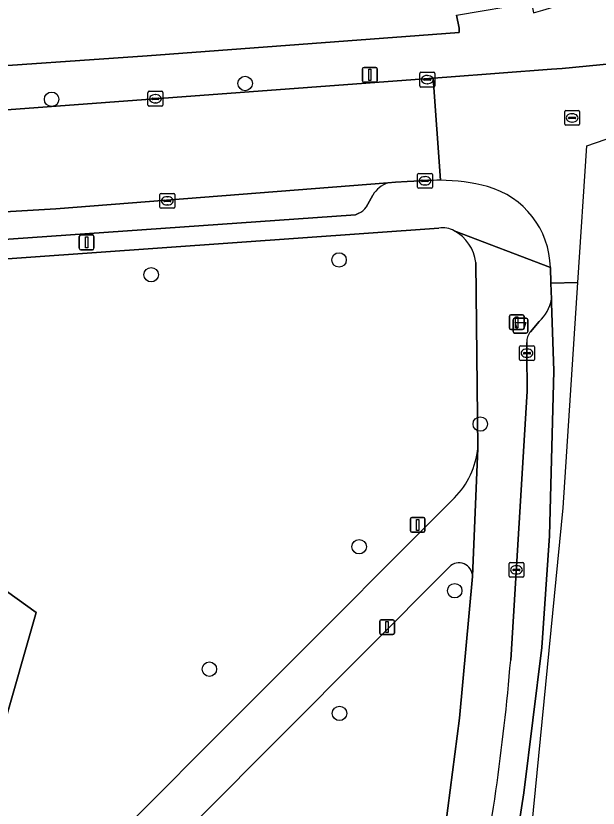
# Model space of a CAD drawing. Extents: x 162184 to 163154, y 385507 to 386516.
# Drawn here: x 162861.5 to 162900.9, y 386165 to 386218.5 of the extents above; entities that cross this region are included whole.
import ezdxf

# ---------------------------------------------------------------- set-up
doc = ezdxf.new("R2010")
doc.units = 0
for name, color, linetype in [('IMGEO_Afvalbak', 7, 'Continuous'), ('IMGEO_Boom', 7, 'Continuous'), ('IMGEO_Erf', 7, 'Continuous'), ('IMGEO_Groenvoorziening', 7, 'Continuous'), ('IMGEO_Kolk', 7, 'Continuous'), ('IMGEO_Lichtmast', 7, 'Continuous'), ('IMGEO_Parkeervlak_gesloten', 7, 'Continuous'), ('IMGEO_Parkeervlak_open', 7, 'Continuous'), ('IMGEO_Rijbaan_lokaal_gesloten', 7, 'Continuous'), ('IMGEO_Rijbaan_lokaal_open', 7, 'Continuous'), ('IMGEO_Rioolput', 7, 'Continuous'), ('IMGEO_Verkeersbordpaal', 7, 'Continuous'), ('IMGEO_Voetpad_halfverhard', 7, 'Continuous'), ('IMGEO_Voetpad_open', 7, 'Continuous')]:
    doc.layers.add(name, color=color, linetype=linetype)

msp = doc.modelspace()

# ---------------------------------------------------------------- linework, layer by layer
at = {"layer": 'IMGEO_Afvalbak'}
for p, q in [((162895.26, 386198.069), (162896.05, 386198.069)), ((162896.05, 386198.069), (162895.26, 386198.069)), ((162895.16, 386197.169), (162895.16, 386197.969)), ((162895.16, 386197.969), (162895.16, 386197.169)), ((162896.15, 386197.969), (162896.15, 386197.169)), ((162896.15, 386197.169), (162896.15, 386197.969)), ((162896.05, 386197.069), (162895.26, 386197.069)), ((162895.26, 386197.069), (162896.05, 386197.069))]:
    msp.add_line(p, q, dxfattribs=at)
msp.add_lwpolyline([(162895.303, 386197.783), (162896.007, 386197.783), (162895.858, 386197.313), (162895.452, 386197.313), (162895.303, 386197.783)], dxfattribs=at)
for centre, start, end in [((162895.26, 386197.969), 90, 180), ((162895.26, 386197.969), 90, 180), ((162896.05, 386197.969), 0, 90), ((162896.05, 386197.969), 360, 90), ((162895.26, 386197.169), 180, 270), ((162895.26, 386197.169), 180, 270), ((162896.05, 386197.169), 270, 0), ((162896.05, 386197.169), 270, 0)]:
    msp.add_arc(centre, 0.1, start, end, dxfattribs=at)
at = {"layer": 'IMGEO_Boom'}
for centre in [(162877.039, 386213.926), (162863.957, 386212.858), (162883.388, 386202.006), (162870.688, 386201.009), (162892.935, 386190.923), (162884.746, 386182.638), (162891.206, 386179.668), (162874.624, 386174.371), (162883.419, 386171.385)]:
    msp.add_circle(centre, 0.489, dxfattribs=at)
at = {"layer": 'IMGEO_Erf'}
msp.add_lwpolyline([(162845.54, 386215.362), (162850.667, 386214.876), (162853.468, 386214.775), (162855.81, 386214.836), (162857.381, 386214.889), (162870.407, 386215.797), (162887.893, 386217.101), (162891.508, 386217.378), (162891.499, 386217.652), (162891.335, 386218.537), (162896.392, 386219.384), (162896.541, 386218.703), (162897.175, 386218.883), (162898.888, 386219.402), (162900.959, 386219.994), (162902.237, 386220.388), (162904.782, 386221.275), (162908.596, 386222.669), (162911.328, 386223.775)], dxfattribs=at)
at = {"layer": 'IMGEO_Groenvoorziening'}
for points in [[(162890.128, 386204.144), (162857.46, 386201.845), (162854.152, 386201.782), (162848.592, 386201.967), (162846.91, 386195.676), (162845.655, 386190.98), (162855.337, 386183.627), (162862.92, 386178.192), (162858.482, 386162.736), (162859.232, 386162.487), (162865.418, 386160.14), (162866.462, 386161.186), (162891.19, 386185.944)], [(162892.773, 386189.301), (162892.636, 386201.839)], [(162857.51, 386174.966), (162857.021, 386173.344), (162856.573, 386171.858), (162852.953, 386159.846), (162862.076, 386157.116), (162862.326, 386157.041), (162865.418, 386160.14), (162859.232, 386162.487), (162858.482, 386162.736), (162862.92, 386178.192), (162855.337, 386183.627)], [(162890.848, 386181.282), (162862.472, 386152.799)], [(162890.261, 386161.342), (162891.525, 386171.07), (162892.41, 386180.637)]]:
    msp.add_lwpolyline(points, dxfattribs=at)
for centre, radius, start, end in [((162890.435, 386202.685), 1.491, 59.9151, 101.8662), ((162889.819, 386201.484), 2.84, 7.1804, 61.3067), ((162887.295, 386189.832), 5.504, 315.0484, 354.459), ((162891.496, 386180.639), 0.914, 359.9013, 135.2241)]:
    msp.add_arc(centre, radius, start, end, dxfattribs=at)
at = {"layer": 'IMGEO_Kolk'}
for p, q in [((162888.854, 386213.757), (162888.854, 386214.609)), ((162888.929, 386214.683), (162889.781, 386214.683)), ((162889.855, 386214.609), (162889.855, 386213.757)), ((162889.113, 386214.177), (162889.113, 386214.189)), ((162889.551, 386214.14), (162889.153, 386214.14)), ((162889.156, 386214.226), (162889.554, 386214.226)), ((162889.342, 386214.463), (162889.367, 386214.463)), ((162889.597, 386214.189), (162889.597, 386214.177)), ((162889.781, 386213.683), (162888.929, 386213.683)), ((162889.365, 386213.903), (162889.34, 386213.903)), ((162870.473, 386212.469), (162870.473, 386213.321)), ((162870.548, 386213.395), (162871.4, 386213.395)), ((162870.961, 386213.175), (162870.986, 386213.175)), ((162871.474, 386213.321), (162871.474, 386212.469)), ((162870.732, 386212.889), (162870.732, 386212.901)), ((162871.17, 386212.852), (162870.772, 386212.852)), ((162870.775, 386212.938), (162871.173, 386212.938)), ((162870.984, 386212.615), (162870.959, 386212.615)), ((162871.216, 386212.901), (162871.216, 386212.889)), ((162871.4, 386212.395), (162870.548, 386212.395)), ((162888.701, 386206.926), (162888.701, 386207.778)), ((162888.776, 386207.852), (162889.628, 386207.852)), ((162889.189, 386207.632), (162889.214, 386207.632)), ((162889.702, 386207.778), (162889.702, 386206.926)), ((162888.96, 386207.346), (162888.96, 386207.358)), ((162889.398, 386207.309), (162889, 386207.309)), ((162889.003, 386207.395), (162889.401, 386207.395)), ((162889.212, 386207.072), (162889.187, 386207.072)), ((162889.444, 386207.358), (162889.444, 386207.346)), ((162889.628, 386206.852), (162888.776, 386206.852)), ((162871.282, 386205.573), (162871.282, 386206.425)), ((162871.357, 386206.499), (162872.209, 386206.499)), ((162871.541, 386205.993), (162871.541, 386206.005)), ((162871.584, 386206.042), (162871.982, 386206.042)), ((162871.77, 386206.279), (162871.795, 386206.279)), ((162872.025, 386206.005), (162872.025, 386205.993)), ((162872.283, 386206.425), (162872.283, 386205.573)), ((162872.209, 386205.499), (162871.357, 386205.499)), ((162871.979, 386205.956), (162871.581, 386205.956)), ((162871.793, 386205.719), (162871.768, 386205.719)), ((162895.596, 386195.285), (162895.596, 386196.137)), ((162895.671, 386196.211), (162896.523, 386196.211)), ((162896.084, 386195.991), (162896.109, 386195.991)), ((162896.597, 386196.137), (162896.597, 386195.285)), ((162895.855, 386195.705), (162895.855, 386195.717)), ((162896.293, 386195.668), (162895.895, 386195.668)), ((162895.898, 386195.754), (162896.296, 386195.754)), ((162896.107, 386195.431), (162896.082, 386195.431)), ((162896.339, 386195.717), (162896.339, 386195.705)), ((162896.523, 386195.211), (162895.671, 386195.211)), ((162894.879, 386180.653), (162894.879, 386181.505)), ((162894.954, 386181.579), (162895.806, 386181.579)), ((162895.88, 386181.505), (162895.88, 386180.653)), ((162895.138, 386181.073), (162895.138, 386181.085)), ((162895.576, 386181.036), (162895.178, 386181.036)), ((162895.181, 386181.122), (162895.579, 386181.122)), ((162895.367, 386181.359), (162895.392, 386181.359)), ((162895.622, 386181.085), (162895.622, 386181.073)), ((162895.806, 386180.579), (162894.954, 386180.579)), ((162895.39, 386180.799), (162895.365, 386180.799))]:
    msp.add_line(p, q, dxfattribs=at)
for points in [[(162888.854, 386213.757), (162888.854, 386214.609)], [(162888.929, 386214.683), (162889.781, 386214.683)], [(162889.855, 386214.609), (162889.855, 386213.757)], [(162889.781, 386213.683), (162888.929, 386213.683)], [(162870.473, 386212.469), (162870.473, 386213.321)], [(162870.548, 386213.395), (162871.4, 386213.395)], [(162871.474, 386213.321), (162871.474, 386212.469)], [(162871.4, 386212.395), (162870.548, 386212.395)], [(162888.701, 386206.926), (162888.701, 386207.778)], [(162888.776, 386207.852), (162889.628, 386207.852)], [(162889.702, 386207.778), (162889.702, 386206.926)], [(162889.628, 386206.852), (162888.776, 386206.852)], [(162871.282, 386205.573), (162871.282, 386206.425)], [(162871.357, 386206.499), (162872.209, 386206.499)], [(162872.283, 386206.425), (162872.283, 386205.573)], [(162872.209, 386205.499), (162871.357, 386205.499)], [(162895.596, 386195.285), (162895.596, 386196.137)], [(162895.671, 386196.211), (162896.523, 386196.211)], [(162896.597, 386196.137), (162896.597, 386195.285)], [(162896.523, 386195.211), (162895.671, 386195.211)], [(162894.879, 386180.653), (162894.879, 386181.505)], [(162894.954, 386181.579), (162895.806, 386181.579)], [(162895.88, 386181.505), (162895.88, 386180.653)], [(162895.806, 386180.579), (162894.954, 386180.579)]]:
    msp.add_lwpolyline(points, dxfattribs=at)
for centre, radius, start, end in [((162888.931, 386214.607), 0.0765, 91.552, 178.448), ((162888.931, 386214.607), 0.0765, 91.552, 178.448), ((162889.779, 386214.607), 0.0765, 1.552, 88.448), ((162889.779, 386214.607), 0.0765, 1.552, 88.448), ((162889.153, 386214.186), 0.0403, 85.8775, 175.7526), ((162889.15, 386214.176), 0.0366, 178.938, 274.7102), ((162889.554, 386214.183), 0.043, 264.8664, 352.4533), ((162889.558, 386214.188), 0.0386, 1.7309, 96.639), ((162888.931, 386213.759), 0.0765, 181.552, 268.448), ((162888.931, 386213.759), 0.0765, 181.552, 268.448), ((162889.779, 386213.759), 0.0765, 271.552, 358.448), ((162889.779, 386213.759), 0.0765, 271.552, 358.448), ((162870.55, 386213.319), 0.0765, 91.552, 178.448), ((162870.55, 386213.319), 0.0765, 91.552, 178.448), ((162871.398, 386213.319), 0.0765, 1.552, 88.448), ((162871.398, 386213.319), 0.0765, 1.552, 88.448), ((162870.55, 386212.471), 0.0765, 181.552, 268.448), ((162870.55, 386212.471), 0.0765, 181.552, 268.448), ((162870.772, 386212.898), 0.0403, 85.8775, 175.7526), ((162870.769, 386212.888), 0.0366, 178.938, 274.7102), ((162871.173, 386212.895), 0.043, 264.8664, 352.4533), ((162871.177, 386212.9), 0.0386, 1.7309, 96.639), ((162871.398, 386212.471), 0.0765, 271.552, 358.448), ((162871.398, 386212.471), 0.0765, 271.552, 358.448), ((162888.778, 386207.776), 0.0765, 91.552, 178.448), ((162888.778, 386207.776), 0.0765, 91.552, 178.448), ((162889.626, 386207.776), 0.0765, 1.552, 88.448), ((162889.626, 386207.776), 0.0765, 1.552, 88.448), ((162889, 386207.355), 0.0403, 85.8775, 175.7526), ((162888.997, 386207.345), 0.0366, 178.938, 274.7102), ((162889.401, 386207.352), 0.043, 264.8664, 352.4533), ((162889.405, 386207.357), 0.0386, 1.7309, 96.639), ((162888.778, 386206.928), 0.0765, 181.552, 268.448), ((162888.778, 386206.928), 0.0765, 181.552, 268.448), ((162889.626, 386206.928), 0.0765, 271.552, 358.448), ((162889.626, 386206.928), 0.0765, 271.552, 358.448), ((162871.359, 386206.423), 0.0765, 91.552, 178.448), ((162871.359, 386206.423), 0.0765, 91.552, 178.448), ((162871.581, 386206.002), 0.0403, 85.8775, 175.7526), ((162871.986, 386206.004), 0.0386, 1.7309, 96.639), ((162872.207, 386206.423), 0.0765, 1.552, 88.448), ((162872.207, 386206.423), 0.0765, 1.552, 88.448), ((162871.359, 386205.575), 0.0765, 181.552, 268.448), ((162871.359, 386205.575), 0.0765, 181.552, 268.448), ((162871.578, 386205.992), 0.0366, 178.938, 274.7102), ((162871.982, 386205.999), 0.043, 264.8664, 352.4533), ((162872.207, 386205.575), 0.0765, 271.552, 358.448), ((162872.207, 386205.575), 0.0765, 271.552, 358.448), ((162895.673, 386196.135), 0.0765, 91.552, 178.448), ((162895.673, 386196.135), 0.0765, 91.552, 178.448), ((162896.521, 386196.135), 0.0765, 1.552, 88.448), ((162896.521, 386196.135), 0.0765, 1.552, 88.448), ((162895.895, 386195.714), 0.0403, 85.8775, 175.7526), ((162895.892, 386195.704), 0.0366, 178.938, 274.7102), ((162896.296, 386195.711), 0.043, 264.8664, 352.4533), ((162896.3, 386195.716), 0.0386, 1.7309, 96.639), ((162895.673, 386195.287), 0.0765, 181.552, 268.448), ((162895.673, 386195.287), 0.0765, 181.552, 268.448), ((162896.521, 386195.287), 0.0765, 271.552, 358.448), ((162896.521, 386195.287), 0.0765, 271.552, 358.448), ((162894.956, 386181.503), 0.0765, 91.552, 178.448), ((162894.956, 386181.503), 0.0765, 91.552, 178.448), ((162895.804, 386181.503), 0.0765, 1.552, 88.448), ((162895.804, 386181.503), 0.0765, 1.552, 88.448), ((162895.178, 386181.082), 0.0403, 85.8775, 175.7526), ((162895.175, 386181.072), 0.0366, 178.938, 274.7102), ((162895.579, 386181.079), 0.043, 264.8664, 352.4533), ((162895.583, 386181.084), 0.0386, 1.7309, 96.639), ((162894.956, 386180.655), 0.0765, 181.552, 268.448), ((162894.956, 386180.655), 0.0765, 181.552, 268.448), ((162895.804, 386180.655), 0.0765, 271.552, 358.448), ((162895.804, 386180.655), 0.0765, 271.552, 358.448)]:
    msp.add_arc(centre, radius, start, end, dxfattribs=at)
for centre, major_axis, ratio, start_param, end_param in [((162889.341, 386214.183), (-0.387, 0.002), 0.722429, 4.712389, 7.853982), ((162889.366, 386214.183), (-0.39, 0.002), 0.717154, 1.570796, 4.712389), ((162870.96, 386212.895), (-0.387, 0.002), 0.722429, 4.712389, 7.853982), ((162870.985, 386212.895), (-0.39, 0.002), 0.717154, 1.570796, 4.712389), ((162889.188, 386207.352), (-0.387, 0.002), 0.722429, 4.712389, 7.853982), ((162889.213, 386207.352), (-0.39, 0.002), 0.717154, 1.570796, 4.712389), ((162871.769, 386205.999), (-0.387, 0.002), 0.722429, 4.712389, 7.853982), ((162871.794, 386205.999), (-0.39, 0.002), 0.717154, 1.570796, 4.712389), ((162896.083, 386195.711), (-0.387, 0.002), 0.722429, 4.712389, 7.853982), ((162896.108, 386195.711), (-0.39, 0.002), 0.717154, 1.570796, 4.712389), ((162895.366, 386181.079), (-0.387, 0.002), 0.722429, 4.712389, 7.853982), ((162895.391, 386181.079), (-0.39, 0.002), 0.717154, 1.570796, 4.712389)]:
    msp.add_ellipse(centre, major_axis=major_axis, ratio=ratio, start_param=start_param, end_param=end_param, dxfattribs=at)
at = {"layer": 'IMGEO_Lichtmast'}
for p, q in [((162884.979, 386214.106), (162884.979, 386214.906)), ((162884.979, 386214.906), (162884.979, 386214.106)), ((162885.079, 386215.006), (162885.869, 386215.006)), ((162885.869, 386215.006), (162885.079, 386215.006)), ((162885.969, 386214.906), (162885.969, 386214.106)), ((162885.969, 386214.106), (162885.969, 386214.906)), ((162885.869, 386214.006), (162885.079, 386214.006)), ((162885.079, 386214.006), (162885.869, 386214.006)), ((162865.831, 386202.794), (162865.831, 386203.594)), ((162865.831, 386203.594), (162865.831, 386202.794)), ((162865.931, 386203.694), (162866.721, 386203.694)), ((162866.721, 386203.694), (162865.931, 386203.694)), ((162866.821, 386203.594), (162866.821, 386202.794)), ((162866.821, 386202.794), (162866.821, 386203.594)), ((162866.721, 386202.694), (162865.931, 386202.694)), ((162865.931, 386202.694), (162866.721, 386202.694)), ((162894.907, 386197.401), (162894.907, 386198.201)), ((162894.907, 386198.201), (162894.907, 386197.401)), ((162895.007, 386198.301), (162895.797, 386198.301)), ((162895.797, 386198.301), (162895.007, 386198.301)), ((162895.897, 386198.201), (162895.897, 386197.401)), ((162895.897, 386197.401), (162895.897, 386198.201)), ((162895.797, 386197.301), (162895.007, 386197.301)), ((162895.007, 386197.301), (162895.797, 386197.301)), ((162886.24, 386177.712), (162887.03, 386177.712)), ((162887.03, 386177.712), (162886.24, 386177.712)), ((162886.14, 386176.812), (162886.14, 386177.612)), ((162886.14, 386177.612), (162886.14, 386176.812)), ((162887.13, 386177.612), (162887.13, 386176.812)), ((162887.13, 386176.812), (162887.13, 386177.612)), ((162887.03, 386176.712), (162886.24, 386176.712)), ((162886.24, 386176.712), (162887.03, 386176.712))]:
    msp.add_line(p, q, dxfattribs=at)
for points in [[(162885.399, 386214.881), (162885.549, 386214.881), (162885.549, 386214.131), (162885.399, 386214.131), (162885.399, 386214.881)], [(162866.251, 386203.569), (162866.401, 386203.569), (162866.401, 386202.819), (162866.251, 386202.819), (162866.251, 386203.569)], [(162895.327, 386198.176), (162895.477, 386198.176), (162895.477, 386197.426), (162895.327, 386197.426), (162895.327, 386198.176)], [(162886.56, 386177.587), (162886.71, 386177.587), (162886.71, 386176.837), (162886.56, 386176.837), (162886.56, 386177.587)]]:
    msp.add_lwpolyline(points, dxfattribs=at)
for centre, start, end in [((162885.079, 386214.906), 90, 180), ((162885.079, 386214.906), 90, 180), ((162885.869, 386214.906), 0, 90), ((162885.869, 386214.906), 360, 90), ((162885.079, 386214.106), 180, 270), ((162885.079, 386214.106), 180, 270), ((162885.869, 386214.106), 270, 0), ((162885.869, 386214.106), 270, 0), ((162865.931, 386203.594), 90, 180), ((162865.931, 386203.594), 90, 180), ((162866.721, 386203.594), 0, 90), ((162866.721, 386203.594), 360, 90), ((162865.931, 386202.794), 180, 270), ((162865.931, 386202.794), 180, 270), ((162866.721, 386202.794), 270, 0), ((162866.721, 386202.794), 270, 0), ((162895.007, 386198.201), 90, 180), ((162895.007, 386198.201), 90, 180), ((162895.797, 386198.201), 0, 90), ((162895.797, 386198.201), 360, 90), ((162895.007, 386197.401), 180, 270), ((162895.007, 386197.401), 180, 270), ((162895.797, 386197.401), 270, 0), ((162895.797, 386197.401), 270, 0), ((162886.24, 386177.612), 90, 180), ((162886.24, 386177.612), 90, 180), ((162887.03, 386177.612), 0, 90), ((162887.03, 386177.612), 360, 90), ((162886.24, 386176.812), 180, 270), ((162886.24, 386176.812), 180, 270), ((162887.03, 386176.812), 270, 0), ((162887.03, 386176.812), 270, 0)]:
    msp.add_arc(centre, 0.1, start, end, dxfattribs=at)
at = {"layer": 'IMGEO_Parkeervlak_gesloten'}
for points in [[(162897.619, 386183.377), (162897.909, 386194.527), (162897.759, 386199.081), (162897.75, 386199.357)], [(162896.924, 386197.843), (162896.337, 386197.155)], [(162896.094, 386196.439), (162896.094, 386195.711), (162896.104, 386193.151), (162894.995, 386174.983)], [(162891.022, 386141.577), (162891.229, 386142.265), (162893.405, 386151.612), (162894.714, 386158.499), (162895.891, 386166.028), (162897.09, 386175.831), (162897.619, 386183.377)]]:
    msp.add_lwpolyline(points, dxfattribs=at)
for centre, radius, start, end in [((162894.959, 386199.897), 2.842, 313.7232, 349.0453), ((162896.931, 386196.554), 0.845, 134.6625, 187.8446), ((162737.572, 386188.388), 157.992, 348.67975, 355.13294)]:
    msp.add_arc(centre, radius, start, end, dxfattribs=at)
at = {"layer": 'IMGEO_Parkeervlak_open'}
for points in [[(162886.69, 386207.213), (162864.241, 386205.462), (162854.67, 386204.896)], [(162885.224, 386205.582), (162885.668, 386206.391)], [(162857.196, 386203.132), (162884.509, 386205.06), (162884.718, 386205.157)]]:
    msp.add_lwpolyline(points, dxfattribs=at)
for centre, radius, start, end in [((162887.399, 386205.285), 2.055, 110.1961, 147.4238), ((162884.256, 386206.221), 1.16, 293.4835, 326.5717)]:
    msp.add_arc(centre, radius, start, end, dxfattribs=at)
at = {"layer": 'IMGEO_Rijbaan_lokaal_gesloten'}
for points in [[(162890.237, 386207.388), (162889.751, 386214.288), (162859.077, 386212.007), (162855.951, 386211.796), (162851.232, 386211.829), (162850.557, 386211.862), (162844.772, 386212.323)], [(162854.67, 386204.896), (162864.241, 386205.462), (162886.69, 386207.213), (162887.196, 386207.252), (162887.993, 386207.294), (162889.318, 386207.363)], [(162896.308, 386162.558), (162898.536, 386185.264), (162899.537, 386200.494), (162897.714, 386200.434), (162897.75, 386199.357), (162897.759, 386199.081), (162897.909, 386194.527), (162897.619, 386183.377), (162897.09, 386175.831), (162895.891, 386166.028), (162894.714, 386158.499)]]:
    msp.add_lwpolyline(points, dxfattribs=at)
msp.add_arc((162890.115, 386194.97), 12.418, 89.4369, 93.6796, dxfattribs=at)
at = {"layer": 'IMGEO_Rijbaan_lokaal_open'}
for points in [[(162899.537, 386200.494), (162900.143, 386209.709), (162917.231, 386215.618), (162916.133, 386218.279), (162912.544, 386216.816), (162910.611, 386216.36), (162909.453, 386216.157), (162908.947, 386216.068), (162907.483, 386215.81), (162898.464, 386214.935), (162897.753, 386214.882), (162890.669, 386214.356), (162889.751, 386214.288), (162890.237, 386207.388)], [(162897.679, 386201.502), (162897.714, 386200.434), (162899.537, 386200.494)]]:
    msp.add_lwpolyline(points, dxfattribs=at)
for centre, radius, start, end in [((162890.138, 386194.287), 13.102, 75.4642, 89.5655), ((162891.841, 386201.348), 5.84, 1.5074, 74.2542)]:
    msp.add_arc(centre, radius, start, end, dxfattribs=at)
at = {"layer": 'IMGEO_Rioolput'}
for p, q in [((162898.645, 386211.174), (162898.645, 386212.026)), ((162898.72, 386212.1), (162899.572, 386212.1)), ((162899.646, 386212.026), (162899.646, 386211.174)), ((162898.904, 386211.594), (162898.904, 386211.606)), ((162899.342, 386211.557), (162898.944, 386211.557)), ((162898.947, 386211.643), (162899.345, 386211.643)), ((162899.133, 386211.88), (162899.158, 386211.88)), ((162899.388, 386211.606), (162899.388, 386211.594)), ((162899.572, 386211.1), (162898.72, 386211.1)), ((162899.156, 386211.32), (162899.131, 386211.32))]:
    msp.add_line(p, q, dxfattribs=at)
for points in [[(162898.645, 386211.174), (162898.645, 386212.026)], [(162898.72, 386212.1), (162899.572, 386212.1)], [(162899.646, 386212.026), (162899.646, 386211.174)], [(162899.572, 386211.1), (162898.72, 386211.1)]]:
    msp.add_lwpolyline(points, dxfattribs=at)
for centre, radius, start, end in [((162898.722, 386212.024), 0.0765, 91.552, 178.448), ((162898.722, 386212.024), 0.0765, 91.552, 178.448), ((162899.57, 386212.024), 0.0765, 1.552, 88.448), ((162899.57, 386212.024), 0.0765, 1.552, 88.448), ((162898.944, 386211.603), 0.0403, 85.8775, 175.7526), ((162898.941, 386211.593), 0.0366, 178.938, 274.7102), ((162899.345, 386211.6), 0.043, 264.8664, 352.4533), ((162899.349, 386211.605), 0.0386, 1.7309, 96.639), ((162898.722, 386211.176), 0.0765, 181.552, 268.448), ((162898.722, 386211.176), 0.0765, 181.552, 268.448), ((162899.57, 386211.176), 0.0765, 271.552, 358.448), ((162899.57, 386211.176), 0.0765, 271.552, 358.448)]:
    msp.add_arc(centre, radius, start, end, dxfattribs=at)
for centre, major_axis, ratio, start_param, end_param in [((162899.132, 386211.6), (-0.387, 0.002), 0.722429, 4.712389, 7.853982), ((162899.157, 386211.6), (-0.39, 0.002), 0.717154, 1.570796, 4.712389)]:
    msp.add_ellipse(centre, major_axis=major_axis, ratio=ratio, start_param=start_param, end_param=end_param, dxfattribs=at)
at = {"layer": 'IMGEO_Verkeersbordpaal'}
for p, q in [((162888.309, 386184.613), (162889.099, 386184.613)), ((162889.099, 386184.613), (162888.309, 386184.613)), ((162888.209, 386183.713), (162888.209, 386184.513)), ((162888.209, 386184.513), (162888.209, 386183.713)), ((162889.199, 386184.513), (162889.199, 386183.713)), ((162889.199, 386183.713), (162889.199, 386184.513)), ((162889.099, 386183.613), (162888.309, 386183.613)), ((162888.309, 386183.613), (162889.099, 386183.613))]:
    msp.add_line(p, q, dxfattribs=at)
msp.add_lwpolyline([(162888.629, 386184.488), (162888.779, 386184.488), (162888.779, 386183.738), (162888.629, 386183.738), (162888.629, 386184.488)], dxfattribs=at)
for centre, start, end in [((162888.309, 386184.513), 90, 180), ((162888.309, 386184.513), 90, 180), ((162889.099, 386184.513), 0, 90), ((162889.099, 386184.513), 360, 90), ((162888.309, 386183.713), 180, 270), ((162888.309, 386183.713), 180, 270), ((162889.099, 386183.713), 270, 0), ((162889.099, 386183.713), 270, 0)]:
    msp.add_arc(centre, 0.1, start, end, dxfattribs=at)
at = {"layer": 'IMGEO_Voetpad_halfverhard'}
for points in [[(162892.41, 386180.637), (162892.773, 386189.301)], [(162891.19, 386185.944), (162866.462, 386161.186), (162865.418, 386160.14), (162862.326, 386157.041), (162862.076, 386157.116), (162861.744, 386152.475), (162861.806, 386151.146)], [(162862.472, 386152.799), (162890.848, 386181.282)]]:
    msp.add_lwpolyline(points, dxfattribs=at)
for centre, radius, start, end in [((162887.295, 386189.832), 5.504, 315.0484, 354.459), ((162891.496, 386180.639), 0.914, 359.9013, 135.2241)]:
    msp.add_arc(centre, radius, start, end, dxfattribs=at)
at = {"layer": 'IMGEO_Voetpad_open'}
for points in [[(162891.335, 386218.537), (162891.499, 386217.652), (162891.508, 386217.378), (162887.893, 386217.101), (162870.407, 386215.797), (162857.381, 386214.889), (162855.81, 386214.836), (162853.468, 386214.775), (162850.667, 386214.876), (162850.617, 386212.708), (162850.557, 386211.862), (162851.232, 386211.829), (162855.951, 386211.796), (162859.077, 386212.007), (162889.751, 386214.288), (162890.669, 386214.356), (162897.753, 386214.882), (162898.464, 386214.935), (162907.483, 386215.81), (162908.947, 386216.068), (162908.627, 386220.454)], [(162815.191, 386213.717), (162814.718, 386214.629), (162814.144, 386215.387), (162811.775, 386216.636), (162811.526, 386216.203), (162810.832, 386213.668), (162816.809, 386210.651), (162823.626, 386207.67), (162831.471, 386204.861), (162832.316, 386204.621), (162833.947, 386204.157), (162838.465, 386203.152), (162841.929, 386202.702), (162847.032, 386202.076), (162847.677, 386201.997), (162848.592, 386201.967), (162854.152, 386201.782), (162857.46, 386201.845), (162890.128, 386204.144)], [(162889.318, 386207.363), (162887.993, 386207.294), (162887.196, 386207.252), (162886.69, 386207.213)], [(162885.668, 386206.391), (162885.224, 386205.582)], [(162884.718, 386205.157), (162884.509, 386205.06), (162857.196, 386203.132)], [(162897.75, 386199.357), (162897.714, 386200.434), (162897.679, 386201.502), (162891.182, 386203.975)], [(162891.182, 386203.975), (162897.679, 386201.502)], [(162892.636, 386201.839), (162892.773, 386189.301), (162892.41, 386180.637), (162891.525, 386171.07), (162890.261, 386161.342), (162889.961, 386159.563), (162888.691, 386153.509), (162886.683, 386145.139), (162886.664, 386145.014), (162884.636, 386137.301), (162884.512, 386136.978), (162881.87, 386128.899), (162877.849, 386118.132), (162874.903, 386111.176), (162874.786, 386110.879), (162871.967, 386104.993), (162871.875, 386104.849), (162865.525, 386092.694), (162856.916, 386078.456), (162856.735, 386078.101), (162853.219, 386072.34), (162853.112, 386072.209), (162838.413, 386048.051)], [(162896.337, 386197.155), (162896.924, 386197.843)], [(162894.995, 386174.983), (162896.104, 386193.151), (162896.094, 386195.711), (162896.094, 386196.439)]]:
    msp.add_lwpolyline(points, dxfattribs=at)
for centre, radius, start, end in [((162887.399, 386205.285), 2.055, 110.1961, 147.4238), ((162890.115, 386194.97), 12.418, 89.4369, 93.6796), ((162890.138, 386194.287), 13.102, 75.4642, 89.5655), ((162891.841, 386201.348), 5.84, 1.5074, 74.2542), ((162884.256, 386206.221), 1.16, 293.4835, 326.5717), ((162890.435, 386202.685), 1.491, 59.9151, 101.8662), ((162889.819, 386201.484), 2.84, 7.1804, 61.3067), ((162894.959, 386199.897), 2.842, 313.7232, 349.0453), ((162896.931, 386196.554), 0.845, 134.6625, 187.8446), ((162737.572, 386188.388), 157.992, 348.67975, 355.13294)]:
    msp.add_arc(centre, radius, start, end, dxfattribs=at)

doc.saveas('drawing.dxf')
